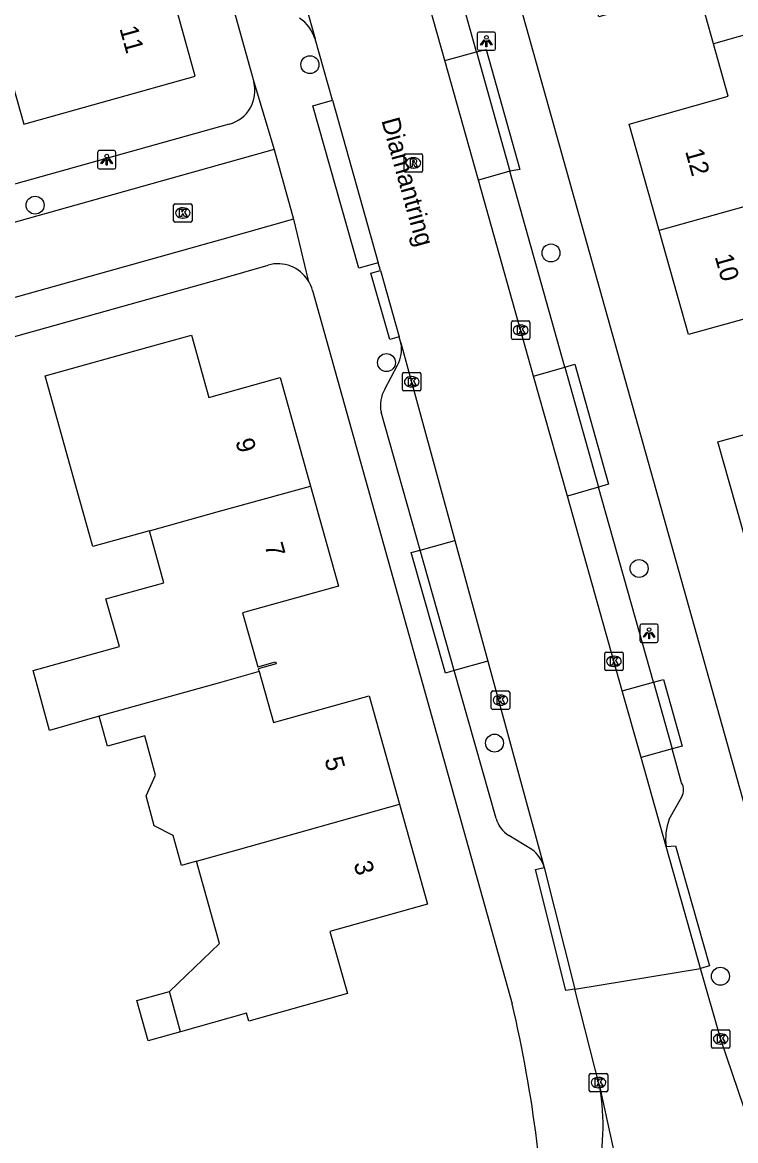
# Model space of a CAD drawing. Extents: x 159628 to 160723, y 388176 to 389416.
# Drawn here: x 159989.3 to 160028.1, y 388311.2 to 388372 of the extents above; entities that cross this region are included whole.
import ezdxf

# ---------------------------------------------------------------- set-up
doc = ezdxf.new("R2010")
doc.units = 0
for name, color, linetype in [('IMGEO_Boom', 7, 'Continuous'), ('IMGEO_Fietspad_open', 7, 'Continuous'), ('IMGEO_Kolk', 7, 'Continuous'), ('IMGEO_Lichtpunt', 7, 'Continuous'), ('IMGEO_Openbare_ruimte_label', 7, 'Continuous'), ('IMGEO_Pand', 7, 'Continuous'), ('IMGEO_Pand_nummerreeks', 7, 'Continuous'), ('IMGEO_Parkeervlak_open', 7, 'Continuous'), ('IMGEO_Rijbaan_lokaal_gesloten', 7, 'Continuous'), ('IMGEO_Rijbaan_lokaal_open', 7, 'Continuous'), ('IMGEO_Rioolput', 7, 'Continuous'), ('IMGEO_Voetpad_open', 7, 'Continuous')]:
    doc.layers.add(name, color=color, linetype=linetype)

msp = doc.modelspace()

# ---------------------------------------------------------------- linework, layer by layer
at = {"layer": 'IMGEO_Boom'}
for centre in [(160004.928, 388369.745), (159989.976, 388362.093), (160018.043, 388359.491), (160009.093, 388353.524), (160022.836, 388342.311), (160014.97, 388332.802), (160027.263, 388320.109)]:
    msp.add_circle(centre, 0.489, dxfattribs=at)
at = {"layer": 'IMGEO_Fietspad_open'}
msp.add_lwpolyline([(160020.27, 388300.229), (160020.866, 388311.513)], dxfattribs=at)
msp.add_arc((160009.885, 388312.048), 10.994, 357.20892, 10.52685, dxfattribs=at)
at = {"layer": 'IMGEO_Kolk'}
for p, q in [((159997.588, 388362.17), (159998.44, 388362.17)), ((159997.513, 388361.244), (159997.513, 388362.096)), ((159998.001, 388361.95), (159998.026, 388361.95)), ((159998.514, 388362.096), (159998.514, 388361.244)), ((159998.44, 388361.17), (159997.588, 388361.17)), ((159998.024, 388361.39), (159997.999, 388361.39)), ((160015.891, 388354.861), (160015.891, 388355.713)), ((160015.966, 388355.787), (160016.818, 388355.787)), ((160016.379, 388355.567), (160016.404, 388355.567)), ((160016.892, 388355.713), (160016.892, 388354.861)), ((160016.402, 388355.007), (160016.377, 388355.007)), ((160016.818, 388354.787), (160015.966, 388354.787)), ((160009.966, 388352.052), (160009.966, 388352.904)), ((160010.041, 388352.978), (160010.893, 388352.978)), ((160010.454, 388352.758), (160010.479, 388352.758)), ((160010.967, 388352.904), (160010.967, 388352.052)), ((160010.893, 388351.978), (160010.041, 388351.978)), ((160010.477, 388352.198), (160010.452, 388352.198)), ((160020.966, 388336.829), (160020.966, 388337.681)), ((160021.041, 388337.755), (160021.893, 388337.755)), ((160021.454, 388337.535), (160021.479, 388337.535)), ((160021.967, 388337.681), (160021.967, 388336.829)), ((160021.893, 388336.755), (160021.041, 388336.755)), ((160021.477, 388336.975), (160021.452, 388336.975)), ((160014.795, 388334.714), (160014.795, 388335.566)), ((160014.87, 388335.64), (160015.722, 388335.64)), ((160015.283, 388335.42), (160015.308, 388335.42)), ((160015.796, 388335.566), (160015.796, 388334.714)), ((160015.306, 388334.86), (160015.281, 388334.86)), ((160015.722, 388334.64), (160014.87, 388334.64)), ((160026.779, 388316.267), (160026.779, 388317.119)), ((160026.854, 388317.193), (160027.706, 388317.193)), ((160027.78, 388317.119), (160027.78, 388316.267)), ((160027.267, 388316.973), (160027.292, 388316.973)), ((160027.706, 388316.193), (160026.854, 388316.193)), ((160027.29, 388316.413), (160027.265, 388316.413)), ((160020.128, 388313.891), (160020.128, 388314.743)), ((160020.203, 388314.817), (160021.055, 388314.817)), ((160021.129, 388314.743), (160021.129, 388313.891)), ((160020.616, 388314.597), (160020.641, 388314.597)), ((160021.055, 388313.817), (160020.203, 388313.817)), ((160020.639, 388314.037), (160020.614, 388314.037))]:
    msp.add_line(p, q, dxfattribs=at)
for points in [[(159997.588, 388362.17), (159998.44, 388362.17)], [(159997.513, 388361.244), (159997.513, 388362.096)], [(159997.834, 388361.87), (159997.957, 388361.87), (159997.957, 388361.719), (159998.087, 388361.87), (159998.251, 388361.87), (159998.105, 388361.719), (159998.258, 388361.47), (159998.106, 388361.47), (159998.021, 388361.634), (159997.957, 388361.567), (159997.957, 388361.47), (159997.834, 388361.47), (159997.834, 388361.87)], [(159998.514, 388362.096), (159998.514, 388361.244)], [(159998.44, 388361.17), (159997.588, 388361.17)], [(160015.891, 388354.861), (160015.891, 388355.713)], [(160015.966, 388355.787), (160016.818, 388355.787)], [(160016.212, 388355.487), (160016.335, 388355.487), (160016.335, 388355.336), (160016.465, 388355.487), (160016.629, 388355.487), (160016.483, 388355.336), (160016.636, 388355.087), (160016.484, 388355.087), (160016.399, 388355.251), (160016.335, 388355.184), (160016.335, 388355.087), (160016.212, 388355.087), (160016.212, 388355.487)], [(160016.892, 388355.713), (160016.892, 388354.861)], [(160016.818, 388354.787), (160015.966, 388354.787)], [(160009.966, 388352.052), (160009.966, 388352.904)], [(160010.041, 388352.978), (160010.893, 388352.978)], [(160010.287, 388352.678), (160010.41, 388352.678), (160010.41, 388352.527), (160010.54, 388352.678), (160010.704, 388352.678), (160010.558, 388352.527), (160010.711, 388352.278), (160010.559, 388352.278), (160010.474, 388352.442), (160010.41, 388352.375), (160010.41, 388352.278), (160010.287, 388352.278), (160010.287, 388352.678)], [(160010.967, 388352.904), (160010.967, 388352.052)], [(160010.893, 388351.978), (160010.041, 388351.978)], [(160020.966, 388336.829), (160020.966, 388337.681)], [(160021.041, 388337.755), (160021.893, 388337.755)], [(160021.287, 388337.455), (160021.41, 388337.455), (160021.41, 388337.304), (160021.54, 388337.455), (160021.704, 388337.455), (160021.558, 388337.304), (160021.711, 388337.055), (160021.559, 388337.055), (160021.474, 388337.219), (160021.41, 388337.152), (160021.41, 388337.055), (160021.287, 388337.055), (160021.287, 388337.455)], [(160021.967, 388337.681), (160021.967, 388336.829)], [(160021.893, 388336.755), (160021.041, 388336.755)], [(160014.795, 388334.714), (160014.795, 388335.566)], [(160014.87, 388335.64), (160015.722, 388335.64)], [(160015.796, 388335.566), (160015.796, 388334.714)], [(160015.116, 388335.34), (160015.239, 388335.34), (160015.239, 388335.189), (160015.369, 388335.34), (160015.533, 388335.34), (160015.387, 388335.189), (160015.54, 388334.94), (160015.388, 388334.94), (160015.303, 388335.104), (160015.239, 388335.037), (160015.239, 388334.94), (160015.116, 388334.94), (160015.116, 388335.34)], [(160015.722, 388334.64), (160014.87, 388334.64)], [(160026.779, 388316.267), (160026.779, 388317.119)], [(160026.854, 388317.193), (160027.706, 388317.193)], [(160027.78, 388317.119), (160027.78, 388316.267)], [(160027.1, 388316.893), (160027.223, 388316.893), (160027.223, 388316.742), (160027.353, 388316.893), (160027.517, 388316.893), (160027.371, 388316.742), (160027.524, 388316.493), (160027.372, 388316.493), (160027.287, 388316.657), (160027.223, 388316.59), (160027.223, 388316.493), (160027.1, 388316.493), (160027.1, 388316.893)], [(160027.706, 388316.193), (160026.854, 388316.193)], [(160020.128, 388313.891), (160020.128, 388314.743)], [(160020.203, 388314.817), (160021.055, 388314.817)], [(160021.129, 388314.743), (160021.129, 388313.891)], [(160020.449, 388314.517), (160020.572, 388314.517), (160020.572, 388314.366), (160020.702, 388314.517), (160020.866, 388314.517), (160020.72, 388314.366), (160020.873, 388314.117), (160020.721, 388314.117), (160020.636, 388314.281), (160020.572, 388314.214), (160020.572, 388314.117), (160020.449, 388314.117), (160020.449, 388314.517)], [(160021.055, 388313.817), (160020.203, 388313.817)]]:
    msp.add_lwpolyline(points, dxfattribs=at)
for centre, start, end in [((159997.59, 388362.094), 91.55205, 178.44795), ((159997.59, 388362.094), 91.55205, 178.44795), ((159998.438, 388362.094), 1.55205, 88.44795), ((159998.438, 388362.094), 1.55205, 88.44795), ((159997.59, 388361.246), 181.55205, 268.44795), ((159997.59, 388361.246), 181.55205, 268.44795), ((159998.438, 388361.246), 271.55205, 358.44795), ((159998.438, 388361.246), 271.55205, 358.44795), ((160015.968, 388355.711), 91.55205, 178.44795), ((160015.968, 388355.711), 91.55205, 178.44795), ((160016.816, 388355.711), 1.55205, 88.44795), ((160016.816, 388355.711), 1.55205, 88.44795), ((160015.968, 388354.863), 181.55205, 268.44795), ((160015.968, 388354.863), 181.55205, 268.44795), ((160016.816, 388354.863), 271.55205, 358.44795), ((160016.816, 388354.863), 271.55205, 358.44795), ((160010.043, 388352.902), 91.55205, 178.44795), ((160010.043, 388352.902), 91.55205, 178.44795), ((160010.891, 388352.902), 1.55205, 88.44795), ((160010.891, 388352.902), 1.55205, 88.44795), ((160010.043, 388352.054), 181.55205, 268.44795), ((160010.043, 388352.054), 181.55205, 268.44795), ((160010.891, 388352.054), 271.55205, 358.44795), ((160010.891, 388352.054), 271.55205, 358.44795), ((160021.043, 388337.679), 91.55205, 178.44795), ((160021.043, 388337.679), 91.55205, 178.44795), ((160021.891, 388337.679), 1.55205, 88.44795), ((160021.891, 388337.679), 1.55205, 88.44795), ((160021.043, 388336.831), 181.55205, 268.44795), ((160021.043, 388336.831), 181.55205, 268.44795), ((160021.891, 388336.831), 271.55205, 358.44795), ((160021.891, 388336.831), 271.55205, 358.44795), ((160014.872, 388335.564), 91.55205, 178.44795), ((160014.872, 388335.564), 91.55205, 178.44795), ((160015.72, 388335.564), 1.55205, 88.44795), ((160015.72, 388335.564), 1.55205, 88.44795), ((160014.872, 388334.716), 181.55205, 268.44795), ((160014.872, 388334.716), 181.55205, 268.44795), ((160015.72, 388334.716), 271.55205, 358.44795), ((160015.72, 388334.716), 271.55205, 358.44795), ((160026.856, 388317.117), 91.55205, 178.44795), ((160026.856, 388317.117), 91.55205, 178.44795), ((160027.704, 388317.117), 1.55205, 88.44795), ((160027.704, 388317.117), 1.55205, 88.44795), ((160026.856, 388316.269), 181.55205, 268.44795), ((160026.856, 388316.269), 181.55205, 268.44795), ((160027.704, 388316.269), 271.55205, 358.44795), ((160027.704, 388316.269), 271.55205, 358.44795), ((160020.205, 388314.741), 91.55205, 178.44795), ((160020.205, 388314.741), 91.55205, 178.44795), ((160021.053, 388314.741), 1.55205, 88.44795), ((160021.053, 388314.741), 1.55205, 88.44795), ((160020.205, 388313.893), 181.55205, 268.44795), ((160020.205, 388313.893), 181.55205, 268.44795), ((160021.053, 388313.893), 271.55205, 358.44795), ((160021.053, 388313.893), 271.55205, 358.44795)]:
    msp.add_arc(centre, 0.0765, start, end, dxfattribs=at)
for centre, major_axis, ratio, start_param, end_param in [((159998, 388361.67), (-0.387, 0.002), 0.722429, 4.712389, 7.853982), ((159998.025, 388361.67), (-0.39, 0.002), 0.717154, 1.570796, 4.712389), ((160016.378, 388355.287), (-0.387, 0.002), 0.722429, 4.712389, 7.853982), ((160016.403, 388355.287), (-0.39, 0.002), 0.717154, 1.570796, 4.712389), ((160010.453, 388352.478), (-0.387, 0.002), 0.722429, 4.712389, 7.853982), ((160010.478, 388352.478), (-0.39, 0.002), 0.717154, 1.570796, 4.712389), ((160021.453, 388337.255), (-0.387, 0.002), 0.722429, 4.712389, 7.853982), ((160021.478, 388337.255), (-0.39, 0.002), 0.717154, 1.570796, 4.712389), ((160015.282, 388335.14), (-0.387, 0.002), 0.722429, 4.712389, 7.853982), ((160015.307, 388335.14), (-0.39, 0.002), 0.717154, 1.570796, 4.712389), ((160027.266, 388316.693), (-0.387, 0.002), 0.722429, 4.712389, 7.853982), ((160027.291, 388316.693), (-0.39, 0.002), 0.717154, 1.570796, 4.712389), ((160020.615, 388314.317), (-0.387, 0.002), 0.722429, 4.712389, 7.853982), ((160020.64, 388314.317), (-0.39, 0.002), 0.717154, 1.570796, 4.712389)]:
    msp.add_ellipse(centre, major_axis=major_axis, ratio=ratio, start_param=start_param, end_param=end_param, dxfattribs=at)
at = {"layer": 'IMGEO_Lichtpunt'}
for p, q in [((160014.029, 388371.428), (160014.029, 388370.621)), ((160014.029, 388371.428), (160014.029, 388370.621)), ((160014.931, 388371.523), (160014.123, 388371.523)), ((160014.931, 388371.523), (160014.123, 388371.523)), ((160015.025, 388370.621), (160015.025, 388371.428)), ((160015.025, 388370.621), (160015.025, 388371.428)), ((160014.123, 388370.527), (160014.931, 388370.527)), ((160014.123, 388370.527), (160014.931, 388370.527)), ((159993.373, 388364.97), (159993.373, 388364.163)), ((159993.373, 388364.97), (159993.373, 388364.163)), ((159994.275, 388365.065), (159993.467, 388365.065)), ((159994.275, 388365.065), (159993.467, 388365.065)), ((159994.369, 388364.163), (159994.369, 388364.97)), ((159994.369, 388364.163), (159994.369, 388364.97)), ((159993.467, 388364.069), (159994.275, 388364.069)), ((159993.467, 388364.069), (159994.275, 388364.069)), ((160022.881, 388339.188), (160022.881, 388338.381)), ((160022.881, 388339.188), (160022.881, 388338.381)), ((160023.783, 388339.283), (160022.975, 388339.283)), ((160023.783, 388339.283), (160022.975, 388339.283)), ((160023.877, 388338.381), (160023.877, 388339.188)), ((160023.877, 388338.381), (160023.877, 388339.188)), ((160022.975, 388338.287), (160023.783, 388338.287)), ((160022.975, 388338.287), (160023.783, 388338.287))]:
    msp.add_line(p, q, dxfattribs=at)
for points in [[(160014.403, 388371.092), (160014.442, 388371.064), (160014.254, 388370.802), (160014.216, 388370.829), (160014.403, 388371.092)], [(160014.505, 388371.044), (160014.552, 388371.044), (160014.552, 388370.722), (160014.505, 388370.722), (160014.505, 388371.044)], [(160014.615, 388371.064), (160014.653, 388371.091), (160014.84, 388370.829), (160014.801, 388370.801), (160014.615, 388371.064)], [(159993.747, 388364.634), (159993.786, 388364.606), (159993.598, 388364.344), (159993.56, 388364.371), (159993.747, 388364.634)], [(159993.849, 388364.586), (159993.896, 388364.586), (159993.896, 388364.264), (159993.849, 388364.264), (159993.849, 388364.586)], [(159993.959, 388364.606), (159993.997, 388364.633), (159994.184, 388364.371), (159994.145, 388364.343), (159993.959, 388364.606)], [(160023.255, 388338.852), (160023.294, 388338.824), (160023.106, 388338.562), (160023.068, 388338.589), (160023.255, 388338.852)], [(160023.357, 388338.804), (160023.404, 388338.804), (160023.404, 388338.482), (160023.357, 388338.482), (160023.357, 388338.804)], [(160023.467, 388338.824), (160023.505, 388338.851), (160023.692, 388338.589), (160023.653, 388338.561), (160023.467, 388338.824)]]:
    msp.add_lwpolyline(points, dxfattribs=at)
for centre in [(160014.528, 388371.226), (159993.872, 388364.768), (160023.38, 388338.986)]:
    msp.add_circle(centre, 0.0994, dxfattribs=at)
for centre, start, end in [((160014.123, 388371.428), 90, 180), ((160014.123, 388371.428), 90, 180), ((160014.931, 388371.428), 0, 90), ((160014.931, 388371.428), 0, 90), ((160014.123, 388370.621), 180, 270), ((160014.123, 388370.621), 180, 270), ((160014.931, 388370.621), 270, 0), ((160014.931, 388370.621), 270, 360), ((159993.467, 388364.97), 90, 180), ((159993.467, 388364.97), 90, 180), ((159994.275, 388364.97), 0, 90), ((159994.275, 388364.97), 0, 90), ((159993.467, 388364.163), 180, 270), ((159993.467, 388364.163), 180, 270), ((159994.275, 388364.163), 270, 0), ((159994.275, 388364.163), 270, 360), ((160022.975, 388339.188), 90, 180), ((160022.975, 388339.188), 90, 180), ((160023.783, 388339.188), 0, 90), ((160023.783, 388339.188), 0, 90), ((160022.975, 388338.381), 180, 270), ((160022.975, 388338.381), 180, 270), ((160023.783, 388338.381), 270, 0), ((160023.783, 388338.381), 270, 360)]:
    msp.add_arc(centre, 0.0946, start, end, dxfattribs=at)
at = {"layer": 'IMGEO_Pand'}
for points in [[(160026.884, 388370.881), (160026.055, 388373.869), (160020.652, 388372.358), (160019.069, 388378.019)], [(159984.209, 388374.114), (159981.303, 388373.314), (159982.713, 388368.31), (159985.613, 388369.127), (159988.41, 388369.915), (159989.37, 388366.505), (159998.689, 388369.119), (159997.08, 388374.884), (159991.299, 388373.263), (159990.569, 388375.865)], [(160033.348, 388372.703), (160026.884, 388370.881)], [(160023.929, 388360.706), (160022.301, 388366.511), (160027.676, 388368.028), (160026.884, 388370.881)], [(160032.682, 388363.173), (160023.929, 388360.706)], [(160031.721, 388353.561), (160030.891, 388356.542), (160025.516, 388355.045), (160023.929, 388360.706)], [(159996.193, 388344.367), (159993.112, 388343.499), (159992.268, 388346.534), (159991.866, 388347.98), (159990.525, 388352.796), (159996.386, 388354.427), (159998.476, 388355.009), (159999.422, 388351.623), (160000, 388351.785), (160003.303, 388352.709), (160004.954, 388346.802)], [(160028.764, 388343.385), (160027.125, 388349.2), (160032.519, 388350.696), (160031.721, 388353.561)], [(159996.193, 388344.367), (160000, 388345.425), (160004.954, 388346.802)], [(160004.954, 388346.802), (160006.478, 388341.347), (160001.268, 388339.892), (160002.088, 388336.955), (160003.062, 388337.227), (160003.091, 388337.121), (160002.118, 388336.849), (160002.161, 388336.694)], [(159993.461, 388334.261), (159990.767, 388333.498), (159989.873, 388336.747), (159994.559, 388338.057), (159993.832, 388340.653), (159996.981, 388341.535), (159996.193, 388344.367)], [(160002.161, 388336.694), (160000, 388336.09), (159993.461, 388334.261)], [(160002.161, 388336.694), (160002.937, 388333.916), (160008.146, 388335.374), (160009.799, 388329.47)], [(159998.75, 388326.376), (159997.933, 388326.147), (159997.479, 388327.769), (159996.462, 388328.291), (159996.024, 388329.931), (159996.523, 388331.048), (159995.948, 388333.201), (159993.916, 388332.633), (159993.461, 388334.261)], [(160009.799, 388329.47), (160011.323, 388324.025), (160006.017, 388322.54), (160006.963, 388319.164), (160001.601, 388317.663), (160001.481, 388318.092), (159997.895, 388317.088)], [(159998.75, 388326.376), (160001.036, 388327.016), (160009.799, 388329.47)], [(159997.281, 388319.28), (160000.005, 388321.895), (159998.75, 388326.376)], [(159997.895, 388317.088), (159996.119, 388316.591), (159995.506, 388318.784), (159997.281, 388319.28)], [(159997.895, 388317.088), (159997.281, 388319.28)]]:
    msp.add_lwpolyline(points, dxfattribs=at)
at = {"layer": 'IMGEO_Parkeervlak_open'}
for points in [[(160012.26, 388369.964), (160013.982, 388370.449)], [(160015.808, 388363.937), (160014.093, 388363.454)], [(160017.096, 388352.783), (160018.802, 388353.264)], [(160020.634, 388346.731), (160018.934, 388346.252)], [(160010.924, 388343.309), (160012.818, 388343.836)], [(160014.614, 388337.262), (160012.779, 388336.751)], [(160021.92, 388335.642), (160023.611, 388336.118)], [(160024.629, 388332.488), (160022.942, 388332.013)]]:
    msp.add_lwpolyline(points, dxfattribs=at)
at = {"layer": 'IMGEO_Rijbaan_lokaal_gesloten'}
for points in [[(160012.26, 388369.964), (160009.757, 388378.859)], [(160003.667, 388376.653), (160005.208, 388371.142)], [(160006.151, 388367.803), (160005.208, 388371.142)], [(160014.093, 388363.454), (160012.26, 388369.964)], [(160006.151, 388367.803), (160008.647, 388358.959)], [(160017.096, 388352.783), (160014.093, 388363.454)], [(160008.762, 388358.544), (160008.647, 388358.959)], [(160008.762, 388358.544), (160009.785, 388354.929)], [(160009.881, 388354.589), (160009.785, 388354.929)], [(160009.881, 388354.589), (160012.818, 388343.836)], [(160018.934, 388346.252), (160017.096, 388352.783)], [(160021.92, 388335.642), (160018.934, 388346.252)], [(160012.818, 388343.836), (160014.614, 388337.262)], [(160014.614, 388337.262), (160017.68, 388326.035)], [(160022.942, 388332.013), (160021.92, 388335.642)], [(160024.305, 388327.17), (160022.942, 388332.013)], [(160026.183, 388320.536), (160025.3, 388323.636), (160024.305, 388327.17)], [(160017.68, 388326.035), (160019.347, 388319.41)], [(160019.347, 388319.41), (160026.183, 388320.536)], [(160032.543, 388301.251), (160032.232, 388302.091), (160027.287, 388316.662), (160026.183, 388320.536)], [(160020.694, 388314.057), (160019.347, 388319.41)], [(160020.694, 388314.057), (160023.709, 388300.3)]]:
    msp.add_lwpolyline(points, dxfattribs=at)
at = {"layer": 'IMGEO_Rijbaan_lokaal_open'}
for points in [[(160008.647, 388358.959), (160007.588, 388358.662), (160005.092, 388367.506), (160006.151, 388367.803)], [(160002.976, 388365.124), (160000, 388364.29), (159955.746, 388351.86)], [(160002.976, 388365.124), (160004.026, 388361.323)], [(160004.026, 388361.323), (160000, 388360.194), (159956.827, 388348.085)]]:
    msp.add_lwpolyline(points, dxfattribs=at)
at = {"layer": 'IMGEO_Rioolput'}
for p, q in [((160010.051, 388363.967), (160010.051, 388364.819)), ((160010.126, 388364.893), (160010.978, 388364.893)), ((160010.539, 388364.673), (160010.564, 388364.673)), ((160011.052, 388364.819), (160011.052, 388363.967)), ((160010.562, 388364.113), (160010.537, 388364.113)), ((160010.978, 388363.893), (160010.126, 388363.893))]:
    msp.add_line(p, q, dxfattribs=at)
for points in [[(160010.051, 388363.967), (160010.051, 388364.819)], [(160010.126, 388364.893), (160010.978, 388364.893)], [(160010.64, 388364.591), (160010.388, 388364.593), (160010.388, 388364.193)], [(160011.052, 388364.819), (160011.052, 388363.967)], [(160010.388, 388364.193), (160010.512, 388364.193), (160010.512, 388364.355), (160010.523, 388364.355)], [(160010.566, 388364.512), (160010.512, 388364.512), (160010.512, 388364.431)], [(160010.512, 388364.431), (160010.564, 388364.431)], [(160010.57, 388364.326), (160010.641, 388364.193), (160010.781, 388364.193), (160010.716, 388364.319)], [(160010.978, 388363.893), (160010.126, 388363.893)]]:
    msp.add_lwpolyline(points, dxfattribs=at)
for centre, radius, start, end in [((160010.128, 388364.817), 0.0765, 91.55205, 178.44795), ((160010.128, 388364.817), 0.0765, 91.55205, 178.44795), ((160010.639, 388364.481), 0.109, 350.36119, 89.41601), ((160010.976, 388364.817), 0.0765, 1.55205, 88.44795), ((160010.976, 388364.817), 0.0765, 1.55205, 88.44795), ((160010.522, 388364.302), 0.0533, 26.02933, 88.69889), ((160010.548, 388364.62), 0.19, 274.7715, 282.96867), ((160010.572, 388364.416), 0.0964, 77.00612, 93.18647), ((160010.586, 388364.473), 0.0378, 276.66336, 79.67722), ((160010.637, 388364.481), 0.112, 277.58423, 350.98172), ((160010.621, 388364.266), 0.108, 29.51342, 73.79051), ((160010.128, 388363.969), 0.0765, 181.55205, 268.44795), ((160010.128, 388363.969), 0.0765, 181.55205, 268.44795), ((160010.976, 388363.969), 0.0765, 271.55205, 358.44795), ((160010.976, 388363.969), 0.0765, 271.55205, 358.44795)]:
    msp.add_arc(centre, radius, start, end, dxfattribs=at)
for centre, major_axis, ratio, start_param, end_param in [((160010.538, 388364.393), (-0.387, 0.002), 0.722429, 4.712389, 7.853982), ((160010.563, 388364.393), (-0.39, 0.002), 0.717154, 1.570796, 4.712389)]:
    msp.add_ellipse(centre, major_axis=major_axis, ratio=ratio, start_param=start_param, end_param=end_param, dxfattribs=at)
at = {"layer": 'IMGEO_Voetpad_open'}
for points in [[(159994.177, 388396.414), (160000, 388375.527), (160001.877, 388368.804)], [(160012.651, 388386.243), (160030.665, 388321.896), (160031.671, 388318.304), (160034.012, 388311.518), (160036.849, 388303.296)], [(160013.982, 388370.449), (160012.15, 388376.978)], [(160013.982, 388370.449), (160014.514, 388370.578), (160016.347, 388364.043), (160015.808, 388363.937)], [(160013.982, 388370.449), (160015.808, 388363.937)], [(160001.877, 388368.804), (160002.976, 388365.124)], [(160000.538, 388366.506), (160000, 388366.355), (159946.202, 388351.292)], [(160018.802, 388353.264), (160015.808, 388363.937)], [(160004.026, 388361.323), (160004.83, 388357.995)], [(159979.968, 388352.449), (160000, 388358.057), (160002.659, 388358.831)], [(160009.785, 388354.929), (160009.274, 388354.778), (160008.244, 388358.397), (160008.762, 388358.544)], [(160005.068, 388357.443), (160015.939, 388318.598)], [(160009, 388352.068), (160009.687, 388353.383)], [(160018.802, 388353.264), (160019.34, 388353.433), (160021.171, 388346.904), (160020.634, 388346.731)], [(160018.802, 388353.264), (160020.634, 388346.731)], [(160010.924, 388343.309), (160008.798, 388350.828)], [(160023.611, 388336.118), (160020.634, 388346.731)], [(160012.779, 388336.751), (160012.298, 388336.615), (160010.443, 388343.173), (160010.924, 388343.309)], [(160012.779, 388336.751), (160010.924, 388343.309)], [(160015.054, 388328.706), (160012.779, 388336.751)], [(160023.611, 388336.118), (160024.164, 388336.274), (160025.176, 388332.636), (160024.629, 388332.488)], [(160023.611, 388336.118), (160024.629, 388332.488)], [(160025.15, 388330.631), (160024.629, 388332.488)], [(160024.48, 388328.656), (160025.153, 388329.883)], [(160017.006, 388327.017), (160015.744, 388327.769)], [(160024.305, 388327.17), (160024.816, 388327.216), (160026.661, 388320.672), (160026.183, 388320.536)], [(160019.347, 388319.41), (160018.852, 388319.329), (160017.195, 388325.913), (160017.68, 388326.035)]]:
    msp.add_lwpolyline(points, dxfattribs=at)
for centre, radius, start, end in [((160003.169, 388370.504), 2.137, 17.36518, 56.01809), ((160000.042, 388368.334), 1.894, 285.17646, 14.36649), ((160003.186, 388356.962), 1.942, 32.14237, 105.73664), ((160003.215, 388356.971), 1.912, 14.28172, 32.36577), ((160008.089, 388354.259), 1.823, 331.28255, 10.44056), ((160010.472, 388351.192), 1.713, 149.23859, 192.25663), ((160024.506, 388330.254), 0.746, 330.1482, 30.31139), ((160016.647, 388329.157), 1.656, 195.79463, 236.94069), ((160027.298, 388327.571), 3.02, 158.93872, 187.62819), ((160015.795, 388325.464), 1.97, 16.86502, 52.06284), ((159941.49, 388301.435), 76.402, 1.60005, 12.98204)]:
    msp.add_arc(centre, radius, start, end, dxfattribs=at)

# ---------------------------------------------------------------- texts
at = {"layer": 'IMGEO_Openbare_ruimte_label'}
msp.add_text('Diamantring', height=1, rotation=285.60693, dxfattribs=at).set_placement((160008.806, 388366.71))
at = {"layer": 'IMGEO_Pand_nummerreeks'}
for s, rotation, p in [('11', 285.59431, (159994.558, 388371.718)), ('12', 285.66319, (160025.332, 388365.035)), ('10', 285.66319, (160026.942, 388359.296)), ('9', 285.6125, (160000.864, 388349.251)), ('7', 285.6125, (160002.451, 388343.57)), ('5', 285.64154, (160005.708, 388331.918)), ('3', 285.64154, (160007.296, 388326.243))]:
    msp.add_text(s, height=1, rotation=rotation, dxfattribs=at).set_placement(p)

doc.saveas('drawing.dxf')
